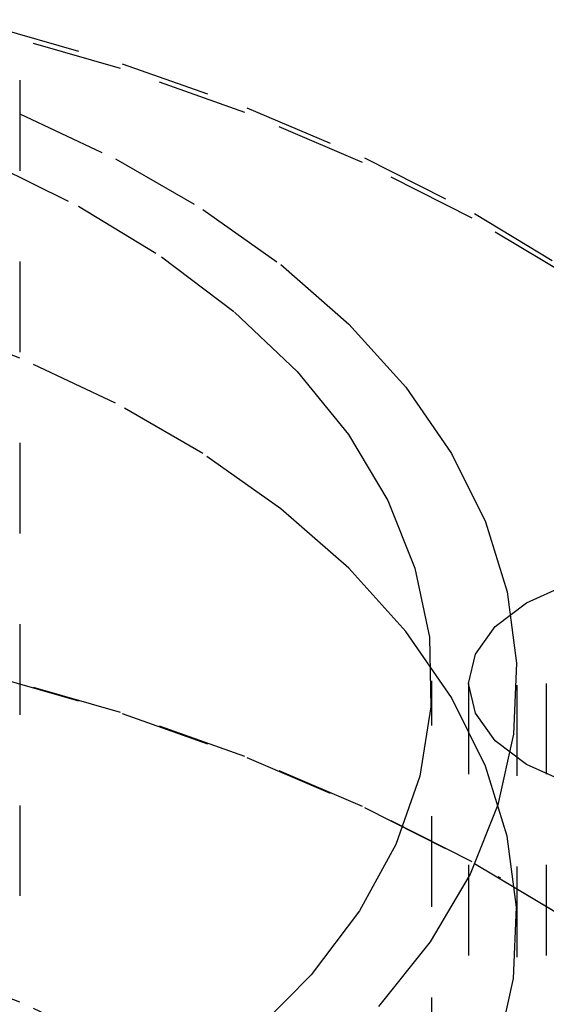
# Model space of a CAD drawing. Header units: inches. Extents: x 1907 to 2452, y -210 to -54.
# Tile 345 of 656: x 1993.283 to 1993.864, y -191.608 to -190.522. Entities that reach past the tile are written whole.
import ezdxf

# ---------------------------------------------------------------- set-up
doc = ezdxf.new("R2010")
doc.units = ezdxf.units.IN
doc.header["$LTSCALE"] = 0.5
doc.header["$MEASUREMENT"] = 0
doc.linetypes.add('HIDDEN', pattern=[0.225, 0.15, -0.075])
doc.layers.add('SID-M-H', color=4, linetype='HIDDEN')

msp = doc.modelspace()

# ---------------------------------------------------------------- linework, layer by layer
at = {"layer": 'SID-M-H'}
for p, q in [((1993.28328, -191.48894), (1993.28328, -189.90485)), ((1993.25131, -190.52935), (1993.39568, -190.57091)), ((1993.39379, -190.57607), (1993.24972, -190.53459)), ((1993.53115, -190.62455), (1993.39379, -190.57607)), ((1993.39568, -190.57091), (1993.53333, -190.61949)), ((1993.16925, -190.58297), (1993.28293, -190.62622)), ((1993.53333, -190.61949), (1993.66324, -190.67472)), ((1993.28293, -190.62622), (1993.38845, -190.67589)), ((1993.66079, -190.67967), (1993.53115, -190.62455)), ((1993.66324, -190.67472), (1993.78444, -190.73619)), ((1993.2462, -190.67813), (1993.34749, -190.72794)), ((1993.38845, -190.67589), (1993.48472, -190.73146)), ((1993.78174, -190.74101), (1993.66079, -190.67967)), ((1993.34749, -190.72794), (1993.43904, -190.78368)), ((1993.48472, -190.73146), (1993.57075, -190.79237)), ((1993.78444, -190.73619), (1993.89604, -190.80345)), ((1993.89311, -190.80813), (1993.78174, -190.74101)), ((1993.43904, -190.78368), (1993.5198, -190.84472)), ((1993.57075, -190.79237), (1993.64567, -190.858)), ((1993.5198, -190.84472), (1993.58887, -190.91037)), ((1993.28293, -190.89568), (1993.16925, -190.85243)), ((1993.64567, -190.858), (1993.70871, -190.92766)), ((1993.38845, -190.94534), (1993.28293, -190.89568)), ((1993.58887, -190.91037), (1993.64546, -190.97989)), ((1993.70871, -190.92766), (1993.75921, -191.00065)), ((1993.48472, -191.00092), (1993.38845, -190.94534)), ((1993.64546, -190.97989), (1993.68892, -191.05249)), ((1993.57075, -191.06183), (1993.48472, -191.00092)), ((1993.75921, -191.00065), (1993.79666, -191.07621)), ((1993.68892, -191.05249), (1993.71878, -191.12734)), ((1993.64567, -191.12746), (1993.57075, -191.06183)), ((1993.79666, -191.07621), (1993.82068, -191.15357)), ((1993.70871, -191.19712), (1993.64567, -191.12746)), ((1993.71878, -191.12734), (1993.73468, -191.2036)), ((1993.842, -191.16552), (1993.88421, -191.14651)), ((1993.82068, -191.15357), (1993.83102, -191.23194)), ((1993.80727, -191.19165), (1993.842, -191.16552)), ((1993.78544, -191.22207), (1993.80727, -191.19165)), ((1993.75921, -191.27011), (1993.70871, -191.19712)), ((1993.73468, -191.2036), (1993.73645, -191.28041)), ((1993.778, -191.25471), (1993.78544, -191.22207)), ((1993.83102, -191.23194), (1993.82757, -191.31051)), ((1993.39379, -191.28646), (1993.24972, -191.24498)), ((1993.25131, -191.24611), (1993.39568, -191.28768)), ((1993.73745, -192.5009), (1993.73745, -191.2516)), ((1993.778, -191.25471), (1993.778, -191.77564)), ((1993.78544, -191.28736), (1993.778, -191.25471)), ((1993.83145, -191.75646), (1993.83145, -191.2516)), ((1993.86369, -191.25471), (1993.86369, -191.78166)), ((1993.79666, -191.34567), (1993.75921, -191.27011)), ((1993.73645, -191.28041), (1993.72407, -191.35688)), ((1993.53115, -191.33494), (1993.39379, -191.28646)), ((1993.39568, -191.28768), (1993.53333, -191.33626)), ((1993.80727, -191.31778), (1993.78544, -191.28736)), ((1993.82757, -191.31051), (1993.81037, -191.38847)), ((1993.842, -191.34391), (1993.80727, -191.31778)), ((1993.66079, -191.39006), (1993.53115, -191.33494)), ((1993.53333, -191.33626), (1993.66324, -191.39149)), ((1993.82068, -191.42303), (1993.79666, -191.34567)), ((1993.88725, -191.36395), (1993.842, -191.34391)), ((1993.72407, -191.35688), (1993.69768, -191.43217)), ((1993.78174, -191.4514), (1993.66079, -191.39006)), ((1993.66324, -191.39149), (1993.78444, -191.45296)), ((1993.81037, -191.38847), (1993.77959, -191.46504)), ((1993.83102, -191.5014), (1993.82068, -191.42303)), ((1993.69768, -191.43217), (1993.65758, -191.50541)), ((1993.89311, -191.51852), (1993.78174, -191.4514)), ((1993.78444, -191.45296), (1993.88081, -191.51033)), ((1993.77959, -191.46504), (1993.73556, -191.53941)), ((1993.81349, -191.46938), (1993.81073, -191.46778)), ((1993.65758, -191.50541), (1993.60421, -191.57577)), ((1993.82757, -191.57997), (1993.83102, -191.5014)), ((1993.73556, -191.53941), (1993.67872, -191.61082)), ((1993.28293, -191.60607), (1993.16925, -191.56282)), ((1993.60421, -191.57577), (1993.5382, -191.64246)), ((1993.81037, -191.65793), (1993.82757, -191.57997)), ((1993.38845, -191.65573), (1993.28293, -191.60607))]:
    msp.add_line(p, q, dxfattribs=at)

doc.saveas('drawing.dxf')
